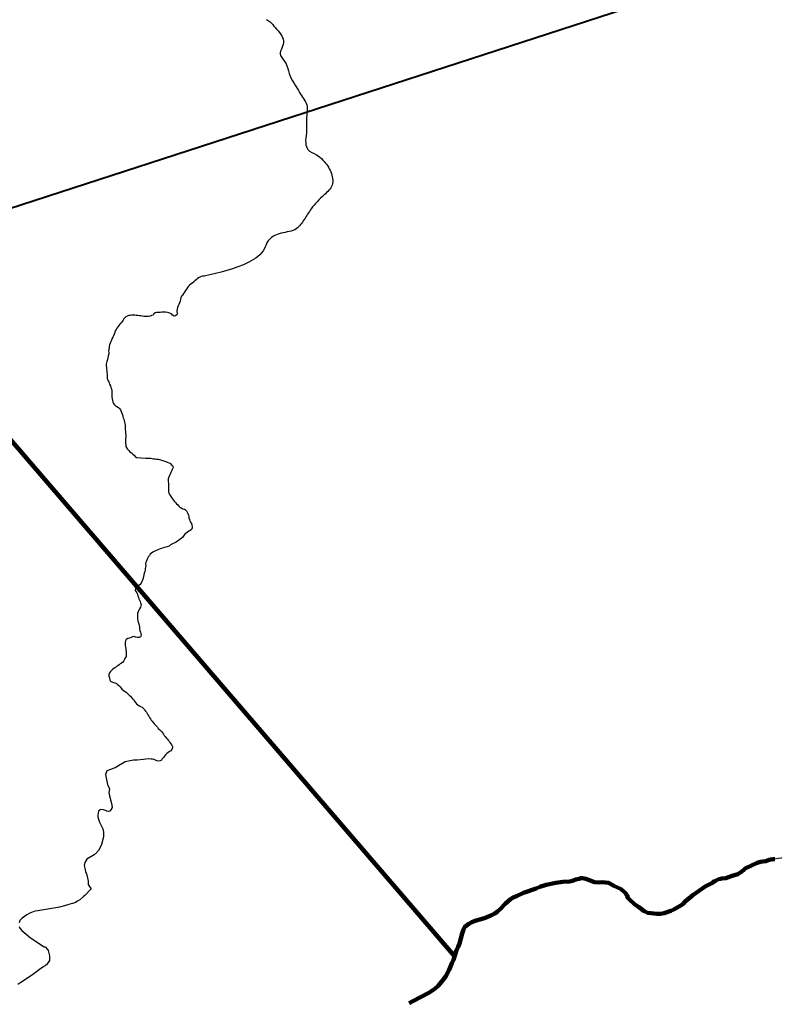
# Model space of a CAD drawing. Extents: x 553962 to 842807, y 8883888 to 9032388.
# Drawn here: x 656600 to 662004, y 8975603 to 8982631 of the extents above; entities that cross this region are included whole.
import ezdxf

# ---------------------------------------------------------------- set-up
doc = ezdxf.new("R2010")
doc.units = 0
doc.header["$LTSCALE"] = 20
for name, color, linetype, lineweight in [('12', 7, 'Continuous', 25), ('24', 7, 'Continuous', 25), ('9', 7, 'Continuous', 90)]:
    doc.layers.add(name, color=color, linetype=linetype, lineweight=lineweight)

msp = doc.modelspace()

# ---------------------------------------------------------------- linework, layer by layer
at = {"layer": '12', "lineweight": 40}
msp.add_line((636526.46, 8974783.55), (662912.02, 8983352.99), dxfattribs=at)
at = {"layer": '24'}
for points in [[(657922.29, 8980794.94), (657921.75, 8980794.88), (657911.27, 8980794.24), (657900.76, 8980791.46), (657890.97, 8980786.99), (657881.5, 8980781.34), (657872.29, 8980774.71), (657863.52, 8980767.62), (657855.14, 8980760.02), (657845.86, 8980752.22), (657836.4, 8980744.89), (657826.37, 8980737.9), (657817.18, 8980731.02), (657809.69, 8980721.75), (657802.74, 8980712.62), (657794.89, 8980702.56), (657787.91, 8980692.02), (657781.08, 8980680.46), (657773.89, 8980670.19), (657766.09, 8980659.57), (657758.88, 8980650.26), (657754.39, 8980640.1), (657752.39, 8980628.9), (657749.14, 8980616.24), (657745.04, 8980604.25), (657739.68, 8980592.69), (657734.9, 8980581.29), (657731.47, 8980569.43), (657728.56, 8980558.98), (657724.37, 8980546.87), (657726.38, 8980536.54), (657730.02, 8980527.03), (657725.71, 8980516.92), (657716.87, 8980511.18), (657706.02, 8980509.26), (657695.67, 8980514.68), (657689.61, 8980523.38), (657679.62, 8980528.27), (657667.64, 8980531.74), (657657.55, 8980534.45), (657645.41, 8980536.36), (657632.58, 8980537.08), (657619.13, 8980536.54), (657605.95, 8980535.38), (657592.99, 8980535.43), (657580.78, 8980534.3), (657569.52, 8980532.48), (657561.71, 8980525.28), (657555.22, 8980516.04), (657544.09, 8980512.28), (657534, 8980508.96), (657523.45, 8980506.06), (657512.3, 8980504.94), (657501.8, 8980504.79), (657488.91, 8980506.05), (657479.09, 8980508.11), (657468.71, 8980509.45), (657456.94, 8980510.99), (657445.82, 8980512.41), (657435.03, 8980513.66), (657423.71, 8980514.78), (657412.86, 8980514.95), (657401.17, 8980514.17), (657390.98, 8980513.25), (657380.7, 8980511.92)], [(657380.7, 8980511.92), (657370.03, 8980508.02), (657361.01, 8980503.39), (657352.95, 8980497.05), (657346.23, 8980488.31), (657340.55, 8980479.39), (657334.74, 8980469.49), (657327.44, 8980459.52), (657318.49, 8980450.02), (657309.47, 8980440.73), (657302.23, 8980431.64), (657295.9, 8980422.25), (657290.56, 8980412.75), (657285.11, 8980401.98), (657280.95, 8980391.01), (657276.16, 8980379.92), (657271.78, 8980368.42), (657266.29, 8980357.66), (657260.02, 8980346.83), (657257.21, 8980335.67), (657253.69, 8980325.24), (657248.28, 8980313.74), (657243.61, 8980303.2), (657241.12, 8980292.21), (657240.25, 8980280.86), (657238.51, 8980269.88), (657236.03, 8980258.68), (657237.67, 8980247.78), (657237.59, 8980235.71), (657234.59, 8980223.43), (657231.6, 8980210.57), (657229.35, 8980197.18), (657224.68, 8980183.85), (657221.48, 8980175.09), (657219.5, 8980163.69), (657219.49, 8980151.89), (657221.47, 8980140.67)], [(657221.47, 8980140.67), (657222.81, 8980129.76), (657224.33, 8980118.76), (657225.34, 8980105.79), (657226.14, 8980095.44), (657226.74, 8980084.68), (657226.62, 8980074.64), (657226.47, 8980062.46), (657229.74, 8980051.86), (657235.48, 8980042.54), (657239.95, 8980031.68), (657244.13, 8980020.95), (657250.4, 8980009.68), (657254.19, 8979997.68), (657257.78, 8979988.19), (657260.79, 8979975.51), (657261.02, 8979963), (657259.82, 8979952.14), (657259.98, 8979941.48), (657260.98, 8979929.03), (657261.4, 8979916.65), (657264.75, 8979904.91), (657267.93, 8979895.37), (657272.92, 8979883.9), (657278.23, 8979874.11), (657286.73, 8979866.23), (657296.77, 8979860.29), (657306.89, 8979855.02), (657314.7, 8979846.97), (657321.11, 8979836.47), (657325.9, 8979825.33), (657330.92, 8979814.16), (657335.36, 8979802.72), (657338.98, 8979790.49), (657342.21, 8979780.38), (657344.96, 8979770.33), (657348.21, 8979760.09), (657351.32, 8979749.23), (657353.05, 8979738.63), (657354.51, 8979727.61), (657355.47, 8979717.01), (657355.89, 8979706.22), (657356.75, 8979695.72), (657357.27, 8979682.64), (657358.68, 8979669.56), (657359.69, 8979656.7), (657360.17, 8979643.49), (657359.2, 8979632.98), (657358.76, 8979622.87), (657358.48, 8979612.58), (657358.65, 8979599.44), (657359.8, 8979587.09), (657361.47, 8979575.13), (657366.51, 8979564.23), (657371.77, 8979555.31), (657380.79, 8979546.41), (657389.28, 8979536.62), (657400.24, 8979530.06), (657409.66, 8979521.06), (657419.15, 8979512.3), (657427.99, 8979502.91), (657437.38, 8979495.87), (657502.79, 8979492)], [(657502.79, 8979492), (657504.11, 8979491.87), (657517.04, 8979491.02), (657527.05, 8979490.83), (657537.89, 8979490.5), (657549.22, 8979489.08), (657559.47, 8979487.62), (657569.42, 8979486.24), (657579.88, 8979484.95), (657590.74, 8979483.68), (657602.27, 8979481.39), (657615.39, 8979477.02), (657625.01, 8979474.08), (657636.32, 8979470.49), (657645.93, 8979466.82), (657657.06, 8979462.94), (657668.58, 8979459.14), (657678.02, 8979455.37), (657685.97, 8979447.4), (657693.46, 8979439.52), (657698.63, 8979429.88), (657697.94, 8979419.3), (657693.29, 8979409.52), (657688, 8979398.63), (657683.51, 8979389.51), (657677.19, 8979378.08), (657672.73, 8979367.15), (657667.62, 8979356.4), (657663.57, 8979344.59), (657663.15, 8979332.65), (657663.99, 8979322.06), (657665.5, 8979311.74), (657666.5, 8979299.46), (657666.4, 8979288.43), (657665.75, 8979277), (657664.81, 8979265.28), (657664.97, 8979253.35), (657667.8, 8979241.31), (657673.36, 8979230.68), (657680.82, 8979221.14), (657686.63, 8979211.19), (657693.31, 8979202.46), (657700.12, 8979192.64), (657706.44, 8979184.65), (657715.34, 8979174.45), (657723.13, 8979164.17), (657731.54, 8979157.04), (657739.74, 8979148.77), (657747.85, 8979141.41), (657757.73, 8979135.21), (657768.16, 8979129.96), (657779.44, 8979125.84), (657788.67, 8979121.46), (657795.48, 8979113.76), (657800.5, 8979104.7), (657804.03, 8979094.62), (657807.92, 8979084.51), (657811, 8979074.14), (657812.46, 8979063.87), (657815.33, 8979053.57), (657819.8, 8979043.47), (657824.46, 8979033.75), (657829.5, 8979023.31), (657833.21, 8979012.56), (657836.23, 8979001.58)], [(657836.23, 8979001.58), (657836.41, 8978990.92), (657831.12, 8978980.88), (657821.54, 8978973.79), (657811.1, 8978967.94), (657800.9, 8978961.9), (657791.68, 8978955.58), (657783.09, 8978947.94), (657776.08, 8978938.92), (657770.86, 8978930.24), (657765.09, 8978923.15), (657756.58, 8978916.78), (657746.76, 8978908.69), (657738.3, 8978903.28), (657729.41, 8978896.99), (657719.74, 8978890.35), (657710.74, 8978885.35), (657698.91, 8978880.24), (657689.68, 8978875.78), (657680.2, 8978870.07), (657669.59, 8978861.93), (657657.25, 8978856.95), (657647.38, 8978854.75), (657636.77, 8978852.86), (657626.68, 8978849.71), (657615.84, 8978845.53), (657606.23, 8978841.46), (657594.35, 8978836.89), (657584.47, 8978833.2), (657572.95, 8978828.85), (657563.43, 8978824.04), (657554.47, 8978817.54), (657545.13, 8978812.72), (657535.33, 8978804.05), (657530.39, 8978795.15), (657523.66, 8978786.64), (657517.53, 8978777.85)], [(657517.53, 8978777.85), (657512.63, 8978769.01), (657508.34, 8978757.01), (657504.72, 8978746.92), (657502.29, 8978735.08), (657502.44, 8978723.12), (657501.05, 8978711.77), (657499.81, 8978700.69), (657499.3, 8978690.43), (657496.87, 8978679.21), (657492.25, 8978668.06), (657489.71, 8978656.2), (657487.08, 8978643.55), (657484.01, 8978631.61), (657480.85, 8978619.44), (657476.03, 8978608.44), (657470.7, 8978597.47), (657463, 8978586.42), (657453.63, 8978580.68), (657442.69, 8978574.15), (657436.04, 8978565.6), (657430.34, 8978556.45), (657426.61, 8978544.68), (657434.3, 8978535.88), (657439.41, 8978526.89), (657444, 8978517.17), (657447.1, 8978505.08), (657450.1, 8978495.01), (657453.06, 8978485.42), (657457.36, 8978474.63), (657461.93, 8978465.29), (657465.83, 8978455.84), (657469.83, 8978444.48), (657468.18, 8978434.61), (657464.42, 8978424.98), (657458.88, 8978414.16), (657452.61, 8978402.97), (657447.53, 8978392.05), (657443.36, 8978378.98), (657443.33, 8978367.27), (657443.23, 8978354.93), (657444.32, 8978341.48), (657446.27, 8978329.24), (657449.55, 8978316.55), (657453.39, 8978304.69), (657456.65, 8978293.24), (657457.91, 8978281.35), (657458.96, 8978269.65), (657460.64, 8978257.57), (657465.48, 8978246.89), (657468.88, 8978236.24), (657470.36, 8978222.57), (657464.85, 8978212.46), (657454.93, 8978208.62), (657443.14, 8978208.87), (657429.85, 8978210.84), (657420.15, 8978213.98), (657408.71, 8978213.34), (657397.98, 8978208.87), (657386.46, 8978204.07), (657373.78, 8978200.84), (657363.38, 8978193.54), (657357.62, 8978184.5), (657355.85, 8978174.66), (657356.48, 8978161.59)], [(657356.48, 8978161.59), (657356.8, 8978151.53), (657358.04, 8978141.42), (657359.42, 8978129.94), (657360.6, 8978117.65), (657361.63, 8978106.37), (657362.53, 8978095.35), (657363.51, 8978085.32), (657361.81, 8978072.87), (657356.28, 8978061.65), (657351.25, 8978051.27), (657345.59, 8978041.12), (657338.99, 8978032.2), (657330.37, 8978025.3), (657320.48, 8978018.46), (657311.48, 8978012.02), (657302.34, 8978005.89), (657294.09, 8977999.88), (657285.92, 8977993.56), (657276.89, 8977987.4), (657267.72, 8977981.55), (657258.2, 8977972.38), (657251.74, 8977964.23), (657244.43, 8977953.86), (657238.53, 8977942.93), (657238.75, 8977930.24), (657242.43, 8977918.66), (657245.44, 8977905.91), (657250.45, 8977895.63), (657260.72, 8977889.36), (657272.91, 8977885.86), (657282.92, 8977883.32), (657292.8, 8977877.78), (657300.9, 8977871.05), (657309.49, 8977863.84), (657317.76, 8977856.23), (657326.05, 8977846.02)], [(657326.05, 8977846.02), (657332.24, 8977838.05), (657340.26, 8977831.31), (657351.13, 8977823.81), (657361.96, 8977816.78), (657370.38, 8977810.55), (657378.22, 8977803.32), (657386.41, 8977793.65), (657393.93, 8977786.91), (657402.07, 8977778.56), (657408.5, 8977768.34), (657415.34, 8977760.85), (657422.88, 8977752.19), (657429.73, 8977742.02), (657437.78, 8977734.21), (657447.13, 8977725.98), (657455.74, 8977718.8), (657465.71, 8977713.41), (657476.46, 8977708.45), (657484.63, 8977701.79), (657491.34, 8977694.01), (657494.6, 8977689.94), (657501.04, 8977681.22), (657507.28, 8977672.7), (657513.02, 8977663.69), (657518.55, 8977654.14), (657523.94, 8977644.93), (657529.64, 8977635.35), (657536.54, 8977625.31), (657542.68, 8977617.2), (657549.28, 8977608.79), (657556.76, 8977599.45), (657564.08, 8977590.5), (657571.48, 8977582.19), (657578.95, 8977573.68), (657586.23, 8977565.16), (657592.66, 8977556.71), (657600.53, 8977549.98), (657607.57, 8977542.83), (657615.38, 8977534.35), (657622.72, 8977526.17), (657630.51, 8977515.69), (657635.86, 8977506.95), (657642.44, 8977498.63), (657649.54, 8977490.46), (657656.86, 8977481.8), (657664.55, 8977473.86), (657670.14, 8977465.18), (657675.96, 8977456.1), (657682.43, 8977445.53), (657689.09, 8977436.99), (657693.97, 8977427.68), (657695.02, 8977417.08), (657689.89, 8977405.51), (657682.48, 8977397.3), (657673.34, 8977390.96), (657663.84, 8977384.29), (657654.67, 8977376.37), (657645.16, 8977367.87), (657637.14, 8977358.49), (657629.96, 8977349.12), (657621.09, 8977338.38), (657614.7, 8977330.61), (657606.61, 8977323.91), (657594.2, 8977321.73)], [(657594.2, 8977321.73), (657583.34, 8977325.25), (657573.37, 8977329.69), (657562.39, 8977333.68), (657552.44, 8977337.09), (657542.15, 8977337.51), (657519.63, 8977338.49), (657485.78, 8977333.93), (657442.17, 8977329.37), (657414.18, 8977329.37), (657355.59, 8977318.96), (657283.99, 8977276), (657225.4, 8977253.21), (657214.86, 8977228.02)], [(657214.86, 8977228.02), (657228.25, 8977155.84), (657242.27, 8977125.73), (657238.81, 8977097.26), (657242.99, 8977074.63), (657256.37, 8977029.12), (657261.36, 8977007.59), (657261.67, 8976989.92), (657247.28, 8976967.38), (657243.89, 8976964.73), (657235.19, 8976963.18), (657223.62, 8976964.77), (657214.07, 8976969.63), (657200.58, 8976974.4), (657181.24, 8976975.66), (657176.42, 8976974.37), (657164.69, 8976965.52), (657159.39, 8976934.94), (657159.43, 8976922.31), (657172.81, 8976885.28), (657194.98, 8976838.07), (657200.92, 8976815.39), (657201.54, 8976781.57), (657185.61, 8976725.51), (657177.31, 8976704.87), (657165.49, 8976683.49), (657144.41, 8976658.95), (657138.52, 8976657.48), (657133.72, 8976651.61)], [(657133.72, 8976651.61), (657080.18, 8976620), (657066.25, 8976597.44), (657063.09, 8976576.75), (657066.27, 8976556.23), (657072.49, 8976533.49), (657080.92, 8976509.89), (657090.51, 8976462.77), (657091.04, 8976439.3), (657110.02, 8976410.06), (657110.88, 8976406.39), (657067.39, 8976361.04), (657056.16, 8976354.79), (657053.52, 8976348.92), (657031.13, 8976329.87), (657013.57, 8976321.31), (656995.61, 8976309.42), (656979.21, 8976303.31), (656959.23, 8976299.62), (656920.63, 8976285.85), (656884.49, 8976276.79), (656845.09, 8976271.2), (656729.4, 8976250.94), (656707.76, 8976248.98), (656672.35, 8976234.26), (656651.54, 8976222.81), (656617.95, 8976199.71), (656600.45, 8976181.91), (656595.83, 8976166.31)], [(656595.7, 8976138.42), (656602.37, 8976126.46), (656615.69, 8976111.01), (656677.7, 8976057.15), (656776.46, 8975994.63), (656782.54, 8975993.71), (656799.55, 8975973.93), (656803.72, 8975967.07), (656814.11, 8975929.37), (656813.14, 8975895.91), (656791.5, 8975865.57), (656785.6, 8975862.25), (656783.85, 8975857.99), (656775.52, 8975856.29), (656772.36, 8975851.79), (656742.22, 8975832.38), (656721.07, 8975813.79), (656678.95, 8975783.21), (656609.4, 8975739.18), (656588.04, 8975723.04)]]:
    msp.add_lwpolyline(points, dxfattribs=at)
at = {"layer": '24', "lineweight": 53}
for points in [[(661975.06, 8976618.28), (661965.75, 8976617.23), (661942.55, 8976606.58), (661921.19, 8976605.13), (661903.76, 8976601.75), (661879.98, 8976594.01), (661794.74, 8976553.84), (661783.38, 8976541.48), (661776.18, 8976537.92), (661771.36, 8976532.78), (661741.45, 8976514.02), (661700.56, 8976502.31), (661676.17, 8976492.54), (661655.12, 8976485.85), (661629.87, 8976483.04), (661607.14, 8976477.89), (661585.44, 8976467.33), (661579.71, 8976462.83), (661566.55, 8976459.55), (661560.94, 8976451.44), (661509.19, 8976424.75), (661421.02, 8976364.22), (661364.91, 8976317.63), (661348.07, 8976300.09), (661328.35, 8976286.19), (661283.55, 8976259.77), (661262.01, 8976250.77), (661213.84, 8976234.14), (661189.4, 8976229.5), (661162.13, 8976229.55), (661097.18, 8976237.49), (661070.86, 8976248.71), (661031.78, 8976280.12), (661005.87, 8976297.39), (660963.17, 8976335.82), (660954.3, 8976345.15), (660950.71, 8976360.58), (660945.78, 8976363.5), (660943.23, 8976371.83), (660932.89, 8976383.05), (660906.31, 8976405.68), (660855.46, 8976430.72), (660826.31, 8976447.24), (660815.69, 8976450.89), (660771.69, 8976456.16), (660747.29, 8976454.37), (660714.73, 8976457.56), (660653, 8976480.85), (660630.34, 8976485.06), (660618.09, 8976485.23), (660605.01, 8976480.84), (660582.37, 8976475.52), (660558.76, 8976466.07), (660536.93, 8976460.08), (660488.1, 8976458.43), (660440.14, 8976451.91), (660370.28, 8976437.04), (660324.86, 8976423.67), (660298.77, 8976410.06), (660207.02, 8976379.84), (660158.17, 8976356.82), (660133.95, 8976347.65), (660113.31, 8976334.14), (660096.02, 8976317.18), (660076.86, 8976302.04), (660043.52, 8976265.74), (660021.44, 8976245.61), (660001.4, 8976232.75), (659973.19, 8976218.24), (659927.6, 8976197.58), (659902.48, 8976191.52), (659860.99, 8976178.68), (659837.66, 8976169.57), (659816.23, 8976157.83), (659787.17, 8976136.24), (659778.03, 8976117.81), (659768.92, 8976089.75), (659749.73, 8976016.45)], [(659749.73, 8976016.45), (659740.42, 8975993.67), (659728.79, 8975970.06), (659705.34, 8975900.23), (659693.45, 8975875.8), (659685.8, 8975852.29), (659685.8, 8975852.29), (659676.14, 8975828.74), (659650.37, 8975783.18), (659633.3, 8975758.08), (659595.79, 8975714.19), (659571.65, 8975693.27), (659529.76, 8975663.42), (659414.37, 8975604.59), (659388.37, 8975589.53)]]:
    msp.add_lwpolyline(points, dxfattribs=at)
at = {"layer": '24'}
msp.add_spline([(658367.69, 8982630.81), (658393.49, 8982614.19), (658429.43, 8982573.54), (658470.05, 8982525.09), (658488.8, 8982479.75), (658476.3, 8982426.6), (658465.36, 8982382.84), (658482.55, 8982351.57), (658513.8, 8982299.99), (658537.23, 8982226.52), (658573.17, 8982162.42), (658604.42, 8982109.28), (658632.54, 8982065.51), (658655.98, 8982020.17), (658657.54, 8981970.15), (658654.42, 8981918.57), (658652.85, 8981820.08), (658648.16, 8981746.77), (658663.79, 8981701.44), (658724.72, 8981663.92), (658771.59, 8981624.85), (658827.83, 8981540.43), (658837.21, 8981446.64), (658780.96, 8981376.3), (658687.22, 8981276.25), (658637.22, 8981199.66), (658580.97, 8981134), (658473.16, 8981101.18), (658377.86, 8981044.9), (658352.86, 8980991.75), (658240.36, 8980894.83), (657921.75, 8980794.88)], degree=3, dxfattribs=at)
msp.add_open_spline([(664456.73, 8976422.9), (664430.15, 8976423.53), (664383.74, 8976427.29), (664314.11, 8976437.62), (664284.95, 8976460.16), (664274.6, 8976497.74), (664253.9, 8976519.34), (664196.51, 8976539.06), (664160.45, 8976543.57), (664134.11, 8976543.57), (664102.12, 8976552.02), (664071.07, 8976583.02), (664048.49, 8976606.5), (664036.26, 8976614.95), (664008.98, 8976626.23), (663992.98, 8976634.68), (663965.7, 8976649.71), (663919.97, 8976663.72), (663834.36, 8976695.65), (663809.89, 8976708.8), (663794.84, 8976724.77), (663783.55, 8976733.23), (663758.15, 8976743.56), (663725.22, 8976744.5), (663696.05, 8976741.68), (663681.94, 8976731.35), (663636.78, 8976702.23), (663620.79, 8976692.84), (663600.09, 8976678.75), (663576.57, 8976663.72), (663555.87, 8976646.81), (663542.7, 8976599.85), (663541.76, 8976582.94), (663531.39, 8976529.82), (663516.33, 8976504.46), (663512.57, 8976484.73), (663522.92, 8976456.55), (663530.45, 8976426.5), (663546.44, 8976387.05), (663543.39, 8976342.31), (663535.86, 8976282.2), (663522.69, 8976241.81), (663505.75, 8976224.9), (663495.4, 8976213.63), (663477.53, 8976212.69), (663430, 8976227.22), (663398.96, 8976230.98), (663376.38, 8976220.64), (663314.28, 8976213.13), (663259.71, 8976198.1), (663208.91, 8976193.4), (663167.51, 8976184.95), (663147.75, 8976184.95), (663116.71, 8976155.83), (663073.43, 8976115.44), (663031.54, 8976080.38), (663014.61, 8976072.86), (662989.21, 8976072.86), (662948.75, 8976065.35), (662931.82, 8976056.9), (662882.89, 8976049.38), (662851.85, 8976050.32), (662817.98, 8976039.05), (662795.4, 8976025.9), (662769.05, 8975996.78), (662741.77, 8975979.88), (662696.96, 8975959.26), (662667.8, 8975942.35), (662629.22, 8975935.78), (662581.24, 8975933.9), (662506.92, 8975937.66), (662461.76, 8975948.93), (662415.65, 8975974.29), (662392.13, 8975996.83), (662362.97, 8976026.89), (662340.39, 8976055.07), (662327.22, 8976069.15), (662322.51, 8976102.03), (662322.51, 8976123.63), (662329.98, 8976166.7), (662313.05, 8976231.51), (662299.87, 8976320.74), (662314.93, 8976363.95), (662357.23, 8976445.57), (662382.64, 8976479.39), (662385.46, 8976517.9), (662377.93, 8976560.16), (662371.35, 8976624.97), (662364.51, 8976687.62), (662351.34, 8976737.4), (662343.81, 8976755.25), (662334.4, 8976761.82), (662324.05, 8976761.82), (662289.24, 8976762.76), (662233.73, 8976746.8), (662191.4, 8976726.13), (662153.51, 8976700.21), (662121.52, 8976674.85), (662097.84, 8976645.75), (662085.16, 8976632.07), (662003.69, 8976621.72)], degree=3, dxfattribs=at)
at = {"layer": '24', "lineweight": 53}
msp.add_open_spline([(662003.69, 8976621.72), (661995.03, 8976620.62), (661985.51, 8976619.47), (661975.06, 8976618.28)], degree=3, dxfattribs=at)
at = {"layer": '9'}
msp.add_line((647160.35, 8990513.96), (659714.41, 8975927.23), dxfattribs=at)
for points in [[(661975.06, 8976618.28), (661965.75, 8976617.23), (661942.55, 8976606.58), (661921.19, 8976605.13), (661903.76, 8976601.75), (661879.98, 8976594.01), (661794.74, 8976553.84), (661783.38, 8976541.48), (661776.18, 8976537.92), (661771.36, 8976532.78), (661741.45, 8976514.02), (661700.56, 8976502.31), (661676.17, 8976492.54), (661655.12, 8976485.85), (661629.87, 8976483.04), (661607.14, 8976477.89), (661585.44, 8976467.33), (661579.71, 8976462.83), (661566.55, 8976459.55), (661560.94, 8976451.44), (661509.19, 8976424.75), (661421.02, 8976364.22), (661364.91, 8976317.63), (661348.07, 8976300.09), (661328.35, 8976286.19), (661283.55, 8976259.77), (661262.01, 8976250.77), (661213.84, 8976234.14), (661189.4, 8976229.5), (661162.13, 8976229.55), (661097.18, 8976237.49), (661070.86, 8976248.71), (661031.78, 8976280.12), (661005.87, 8976297.39), (660963.17, 8976335.82), (660954.3, 8976345.15), (660950.71, 8976360.58), (660945.78, 8976363.5), (660943.23, 8976371.83), (660932.89, 8976383.05), (660906.31, 8976405.68), (660855.46, 8976430.72), (660826.31, 8976447.24), (660815.69, 8976450.89), (660771.69, 8976456.16), (660747.29, 8976454.37), (660714.73, 8976457.56), (660653, 8976480.85), (660630.34, 8976485.06), (660618.09, 8976485.23), (660605.01, 8976480.84), (660582.37, 8976475.52), (660558.76, 8976466.07), (660536.93, 8976460.08), (660488.1, 8976458.43), (660440.14, 8976451.91), (660370.28, 8976437.04), (660324.86, 8976423.67), (660298.77, 8976410.06), (660207.02, 8976379.84), (660158.17, 8976356.82), (660133.95, 8976347.65), (660113.31, 8976334.14), (660096.02, 8976317.18), (660076.86, 8976302.04), (660043.52, 8976265.74), (660021.44, 8976245.61), (660001.4, 8976232.75), (659973.19, 8976218.24), (659927.6, 8976197.58), (659902.48, 8976191.52), (659860.99, 8976178.68), (659837.66, 8976169.57), (659816.23, 8976157.83), (659787.17, 8976136.24), (659778.03, 8976117.81), (659768.92, 8976089.75), (659749.73, 8976016.45)], [(659749.73, 8976016.45), (659740.42, 8975993.67), (659728.79, 8975970.06), (659705.34, 8975900.23), (659693.45, 8975875.8), (659685.8, 8975852.29), (659685.8, 8975852.29), (659676.14, 8975828.74), (659650.37, 8975783.18), (659633.3, 8975758.08), (659595.79, 8975714.19), (659571.65, 8975693.27), (659529.76, 8975663.42), (659414.37, 8975604.59), (659388.37, 8975589.53)]]:
    msp.add_lwpolyline(points, dxfattribs=at)
msp.add_open_spline([(662006.36, 8976622.06), (661997, 8976620.85), (661986.6, 8976619.6), (661975.06, 8976618.28)], degree=3, dxfattribs=at)

doc.saveas('drawing.dxf')
